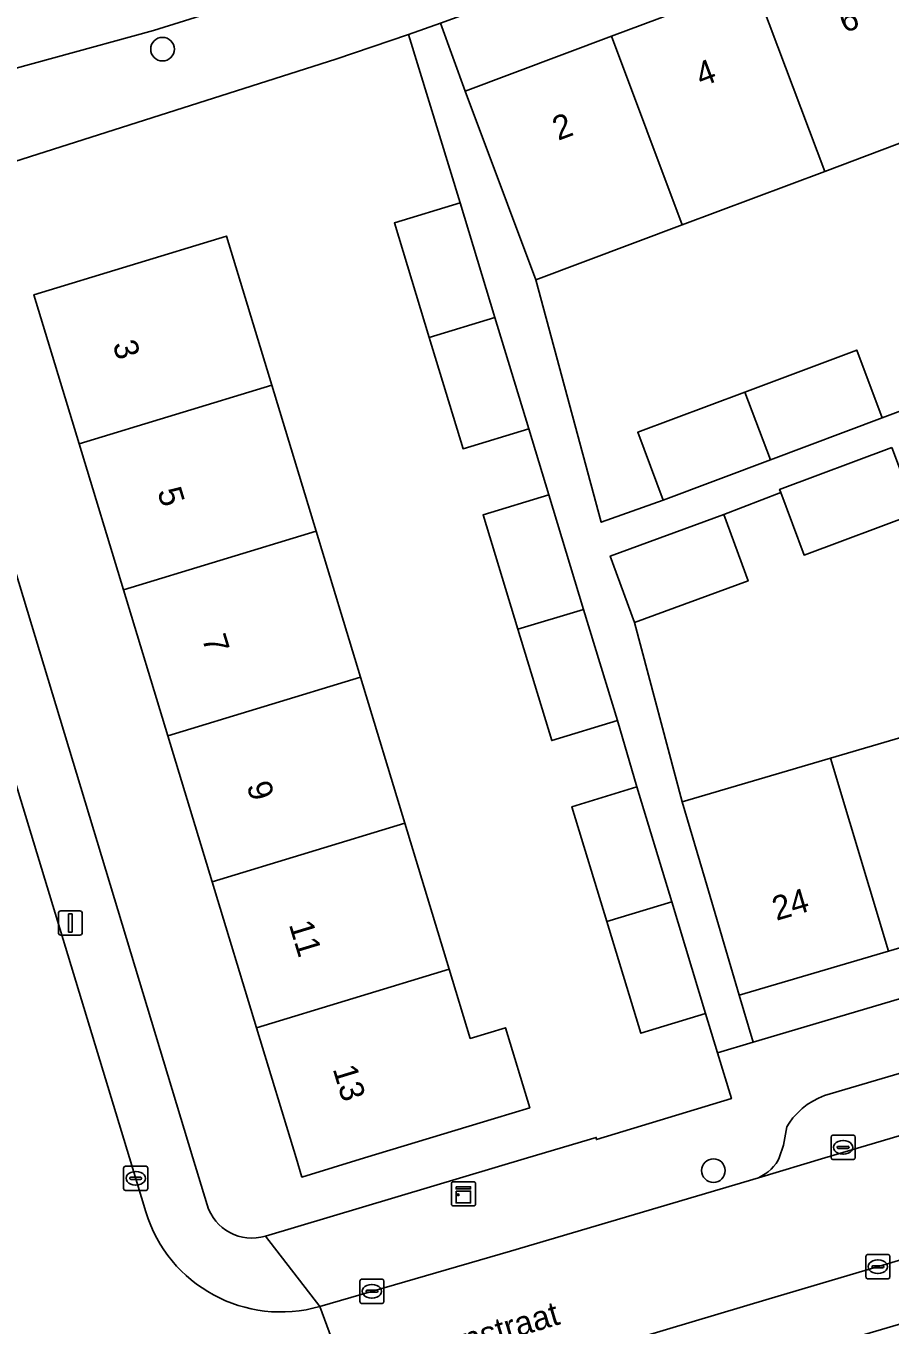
# Model space of a CAD drawing. Extents: x 161248 to 161848, y 384871 to 385383.
# Drawn here: x 161511.3 to 161547.1, y 384993.1 to 385046.9 of the extents above; entities that cross this region are included whole.
import ezdxf

# ---------------------------------------------------------------- set-up
doc = ezdxf.new("R2010")
doc.units = 0
for name, color, linetype in [('IMGEO_Boom', 7, 'Continuous'), ('IMGEO_Erf', 7, 'Continuous'), ('IMGEO_Kast', 7, 'Continuous'), ('IMGEO_Kolk', 7, 'Continuous'), ('IMGEO_Lichtmast', 7, 'Continuous'), ('IMGEO_Openbare_ruimte_label', 7, 'Continuous'), ('IMGEO_Pand', 7, 'Continuous'), ('IMGEO_Pand_nummerreeks', 7, 'Continuous'), ('IMGEO_Parkeervlak_open', 7, 'Continuous'), ('IMGEO_Rijbaan_lokaal_open', 7, 'Continuous'), ('IMGEO_Voetpad_open', 7, 'Continuous')]:
    doc.layers.add(name, color=color, linetype=linetype)

msp = doc.modelspace()

# ---------------------------------------------------------------- linework, layer by layer
at = {"layer": 'IMGEO_Boom'}
for centre in [(161516.961, 385045.927), (161539.785, 384999.476)]:
    msp.add_circle(centre, 0.489, dxfattribs=at)
at = {"layer": 'IMGEO_Erf'}
for points in [[(161565.073, 385057.547), (161570.967, 385059.761), (161576.862, 385061.975), (161582.755, 385064.189), (161588.79, 385066.456), (161589.145, 385065.512), (161592.95, 385067.024), (161591.594, 385070.858), (161538.894, 385050.769), (161528.473, 385047.01), (161529.493, 385044.181), (161535.556, 385046.459), (161541.46, 385048.676), (161547.354, 385050.891), (161553.247, 385053.104), (161559.16, 385055.326)], [(161527.002, 385013.869), (161528.842, 385007.815), (161529.711, 385004.954), (161531.166, 385005.396), (161532.174, 385002.078), (161530.719, 385001.636), (161525.334, 385000), (161522.733, 384999.21), (161522.493, 385000), (161520.856, 385005.389), (161519.016, 385011.443), (161517.18, 385017.488), (161515.343, 385023.532), (161513.507, 385029.576), (161511.629, 385035.757), (161519.615, 385038.183), (161521.493, 385032.003), (161523.329, 385025.958), (161525.165, 385019.915)]]:
    msp.add_lwpolyline(points, close=True, dxfattribs=at)
for points in [[(161535.365, 385009.797), (161533.921, 385014.549), (161536.611, 385015.367), (161535.807, 385018.116), (161533.086, 385017.289), (161531.686, 385021.897), (161530.243, 385026.644), (161532.964, 385027.471), (161532.135, 385030.204), (161529.414, 385029.377), (161528.014, 385033.985), (161526.571, 385038.732), (161529.292, 385039.559), (161527.147, 385046.532), (161524.135, 385045.511), (161507.972, 385040.363)], [(161550.288, 385043.079), (161544.394, 385040.865), (161538.491, 385038.648), (161532.427, 385036.37), (161535.134, 385026.331), (161537.701, 385027.25), (161536.647, 385030.056), (161541.092, 385031.726), (161545.726, 385033.466), (161546.78, 385030.661), (161549.498, 385031.681)], [(161506.717, 385037.985), (161518.218, 385000), (161518.805, 384998.06)], [(161548.194, 385026.709), (161543.541, 385024.969), (161542.573, 385027.56), (161540.219, 385026.646), (161541.22, 385023.9), (161536.512, 385022.185), (161538.493, 385014.75), (161544.637, 385016.561), (161550.695, 385018.346)], [(161553.11, 385010.35), (161547.038, 385008.562), (161540.854, 385006.738), (161541.43, 385004.793), (161590.958, 385019.461)], [(161521.224, 384996.76), (161532.085, 385000), (161534.931, 385000.849), (161534.935, 385000.758), (161540.533, 385002.46), (161539.957, 385004.357), (161539.462, 385005.984), (161536.772, 385005.166), (161535.365, 385009.797)]]:
    msp.add_lwpolyline(points, dxfattribs=at)
msp.add_arc((161520.668, 384998.626), 1.947, 196.8958, 286.5959, dxfattribs=at)
at = {"layer": 'IMGEO_Kast'}
for p, q in [((161528.929, 384998.089), (161528.929, 384998.93)), ((161528.929, 384998.93), (161528.929, 384998.089)), ((161529.004, 384999.014), (161529.845, 384999.014)), ((161529.845, 384999.014), (161529.004, 384999.014)), ((161529.929, 384998.939), (161529.929, 384998.098)), ((161529.929, 384998.098), (161529.929, 384998.939)), ((161529.854, 384998.014), (161529.013, 384998.014)), ((161529.013, 384998.014), (161529.854, 384998.014))]:
    msp.add_line(p, q, dxfattribs=at)
for points in [[(161529.124, 384998.804), (161529.724, 384998.804), (161529.724, 384998.719), (161529.124, 384998.719), (161529.124, 384998.804)], [(161529.124, 384998.629), (161529.724, 384998.629), (161529.724, 384998.14), (161529.124, 384998.14), (161529.124, 384998.629)]]:
    msp.add_lwpolyline(points, dxfattribs=at)
msp.add_circle((161529.208, 384998.478), 0.0377, dxfattribs=at)
for centre, start, end in [((161529.007, 384998.936), 92.4484, 184.2845), ((161529.007, 384998.936), 92.4484, 184.2845), ((161529.851, 384998.936), 2.4484, 94.2845), ((161529.851, 384998.936), 2.4484, 94.2845), ((161529.007, 384998.092), 182.4484, 274.2845), ((161529.007, 384998.092), 182.4484, 274.2845), ((161529.851, 384998.092), 272.4484, 4.2845), ((161529.851, 384998.092), 272.4484, 4.2845)]:
    msp.add_arc(centre, 0.0779, start, end, dxfattribs=at)
at = {"layer": 'IMGEO_Kolk'}
for p, q in [((161544.659, 385000.012), (161544.659, 385000.864)), ((161544.734, 385000.938), (161545.586, 385000.938)), ((161545.147, 385000.718), (161545.172, 385000.718)), ((161545.66, 385000.864), (161545.66, 385000.012)), ((161544.918, 385000.432), (161544.918, 385000.444)), ((161545.356, 385000.395), (161544.958, 385000.395)), ((161544.961, 385000.481), (161545.359, 385000.481)), ((161545.17, 385000.158), (161545.145, 385000.158)), ((161545.402, 385000.444), (161545.402, 385000.432)), ((161515.35, 384998.731), (161515.35, 384999.583)), ((161515.425, 384999.657), (161516.277, 384999.657)), ((161516.351, 384999.583), (161516.351, 384998.731)), ((161545.586, 384999.938), (161544.734, 384999.938)), ((161515.609, 384999.151), (161515.609, 384999.163)), ((161516.047, 384999.114), (161515.649, 384999.114)), ((161515.652, 384999.2), (161516.05, 384999.2)), ((161515.838, 384999.437), (161515.863, 384999.437)), ((161516.093, 384999.163), (161516.093, 384999.151)), ((161516.277, 384998.657), (161515.425, 384998.657)), ((161515.861, 384998.877), (161515.836, 384998.877)), ((161546.099, 384995.069), (161546.099, 384995.921)), ((161546.174, 384995.995), (161547.026, 384995.995)), ((161547.1, 384995.921), (161547.1, 384995.069)), ((161546.358, 384995.489), (161546.358, 384995.501)), ((161546.796, 384995.452), (161546.398, 384995.452)), ((161546.401, 384995.538), (161546.799, 384995.538)), ((161546.587, 384995.775), (161546.612, 384995.775)), ((161546.842, 384995.501), (161546.842, 384995.489)), ((161525.134, 384994.051), (161525.134, 384994.903)), ((161525.209, 384994.977), (161526.061, 384994.977)), ((161525.622, 384994.757), (161525.647, 384994.757)), ((161526.135, 384994.903), (161526.135, 384994.051)), ((161547.026, 384994.995), (161546.174, 384994.995)), ((161546.61, 384995.215), (161546.585, 384995.215)), ((161525.393, 384994.471), (161525.393, 384994.483)), ((161525.831, 384994.434), (161525.433, 384994.434)), ((161525.436, 384994.52), (161525.834, 384994.52)), ((161525.645, 384994.197), (161525.62, 384994.197)), ((161525.877, 384994.483), (161525.877, 384994.471)), ((161526.061, 384993.977), (161525.209, 384993.977))]:
    msp.add_line(p, q, dxfattribs=at)
for points in [[(161544.659, 385000.012), (161544.659, 385000.864)], [(161544.734, 385000.938), (161545.586, 385000.938)], [(161545.66, 385000.864), (161545.66, 385000.012)], [(161515.35, 384998.731), (161515.35, 384999.583)], [(161515.425, 384999.657), (161516.277, 384999.657)], [(161516.351, 384999.583), (161516.351, 384998.731)], [(161545.586, 384999.938), (161544.734, 384999.938)], [(161516.277, 384998.657), (161515.425, 384998.657)], [(161546.099, 384995.069), (161546.099, 384995.921)], [(161546.174, 384995.995), (161547.026, 384995.995)], [(161547.1, 384995.921), (161547.1, 384995.069)], [(161525.134, 384994.051), (161525.134, 384994.903)], [(161525.209, 384994.977), (161526.061, 384994.977)], [(161526.135, 384994.903), (161526.135, 384994.051)], [(161547.026, 384994.995), (161546.174, 384994.995)], [(161526.061, 384993.977), (161525.209, 384993.977)]]:
    msp.add_lwpolyline(points, dxfattribs=at)
for centre, radius, start, end in [((161544.736, 385000.862), 0.0765, 91.552, 178.448), ((161544.736, 385000.862), 0.0765, 91.552, 178.448), ((161545.584, 385000.862), 0.0765, 1.552, 88.448), ((161545.584, 385000.862), 0.0765, 1.552, 88.448), ((161544.958, 385000.441), 0.0403, 85.8775, 175.7526), ((161544.955, 385000.431), 0.0366, 178.938, 274.7102), ((161545.359, 385000.438), 0.043, 264.8664, 352.4533), ((161545.363, 385000.443), 0.0386, 1.7309, 96.639), ((161515.427, 384999.581), 0.0765, 91.552, 178.448), ((161515.427, 384999.581), 0.0765, 91.552, 178.448), ((161516.275, 384999.581), 0.0765, 1.552, 88.448), ((161516.275, 384999.581), 0.0765, 1.552, 88.448), ((161544.736, 385000.014), 0.0765, 181.552, 268.448), ((161544.736, 385000.014), 0.0765, 181.552, 268.448), ((161545.584, 385000.014), 0.0765, 271.552, 358.448), ((161545.584, 385000.014), 0.0765, 271.552, 358.448), ((161515.649, 384999.16), 0.0403, 85.8775, 175.7526), ((161515.646, 384999.15), 0.0366, 178.938, 274.7102), ((161516.05, 384999.157), 0.043, 264.8664, 352.4533), ((161516.054, 384999.162), 0.0386, 1.7309, 96.639), ((161515.427, 384998.733), 0.0765, 181.552, 268.448), ((161515.427, 384998.733), 0.0765, 181.552, 268.448), ((161516.275, 384998.733), 0.0765, 271.552, 358.448), ((161516.275, 384998.733), 0.0765, 271.552, 358.448), ((161546.176, 384995.919), 0.0765, 91.552, 178.448), ((161546.176, 384995.919), 0.0765, 91.552, 178.448), ((161547.024, 384995.919), 0.0765, 1.552, 88.448), ((161547.024, 384995.919), 0.0765, 1.552, 88.448), ((161546.398, 384995.498), 0.0403, 85.8775, 175.7526), ((161546.395, 384995.488), 0.0366, 178.938, 274.7102), ((161546.799, 384995.495), 0.043, 264.8664, 352.4533), ((161546.803, 384995.5), 0.0386, 1.7309, 96.639), ((161525.211, 384994.901), 0.0765, 91.552, 178.448), ((161525.211, 384994.901), 0.0765, 91.552, 178.448), ((161526.059, 384994.901), 0.0765, 1.552, 88.448), ((161526.059, 384994.901), 0.0765, 1.552, 88.448), ((161546.176, 384995.071), 0.0765, 181.552, 268.448), ((161546.176, 384995.071), 0.0765, 181.552, 268.448), ((161547.024, 384995.071), 0.0765, 271.552, 358.448), ((161547.024, 384995.071), 0.0765, 271.552, 358.448), ((161525.433, 384994.48), 0.0403, 85.8775, 175.7526), ((161525.43, 384994.47), 0.0366, 178.938, 274.7102), ((161525.834, 384994.477), 0.043, 264.8664, 352.4533), ((161525.838, 384994.482), 0.0386, 1.7309, 96.639), ((161525.211, 384994.053), 0.0765, 181.552, 268.448), ((161525.211, 384994.053), 0.0765, 181.552, 268.448), ((161526.059, 384994.053), 0.0765, 271.552, 358.448), ((161526.059, 384994.053), 0.0765, 271.552, 358.448)]:
    msp.add_arc(centre, radius, start, end, dxfattribs=at)
for centre, major_axis, ratio, start_param, end_param in [((161545.146, 385000.438), (-0.387, 0.002), 0.722429, 4.712389, 7.853982), ((161545.171, 385000.438), (-0.39, 0.002), 0.717154, 1.570796, 4.712389), ((161515.837, 384999.157), (-0.387, 0.002), 0.722429, 4.712389, 7.853982), ((161515.862, 384999.157), (-0.39, 0.002), 0.717154, 1.570796, 4.712389), ((161546.586, 384995.495), (-0.387, 0.002), 0.722429, 4.712389, 7.853982), ((161546.611, 384995.495), (-0.39, 0.002), 0.717154, 1.570796, 4.712389), ((161525.621, 384994.477), (-0.387, 0.002), 0.722429, 4.712389, 7.853982), ((161525.646, 384994.477), (-0.39, 0.002), 0.717154, 1.570796, 4.712389)]:
    msp.add_ellipse(centre, major_axis=major_axis, ratio=ratio, start_param=start_param, end_param=end_param, dxfattribs=at)
at = {"layer": 'IMGEO_Lichtmast'}
for p, q in [((161512.647, 385009.331), (161512.647, 385010.131)), ((161512.647, 385010.131), (161512.647, 385009.331)), ((161512.747, 385010.231), (161513.537, 385010.231)), ((161513.537, 385010.231), (161512.747, 385010.231)), ((161513.637, 385010.131), (161513.637, 385009.331)), ((161513.637, 385009.331), (161513.637, 385010.131)), ((161513.537, 385009.231), (161512.747, 385009.231)), ((161512.747, 385009.231), (161513.537, 385009.231))]:
    msp.add_line(p, q, dxfattribs=at)
msp.add_lwpolyline([(161513.067, 385010.106), (161513.217, 385010.106), (161513.217, 385009.356), (161513.067, 385009.356), (161513.067, 385010.106)], dxfattribs=at)
for centre, start, end in [((161512.747, 385010.131), 90, 180), ((161512.747, 385010.131), 90, 180), ((161513.537, 385010.131), 0, 90), ((161513.537, 385010.131), 360, 90), ((161512.747, 385009.331), 180, 270), ((161512.747, 385009.331), 180, 270), ((161513.537, 385009.331), 270, 0), ((161513.537, 385009.331), 270, 0)]:
    msp.add_arc(centre, 0.1, start, end, dxfattribs=at)
at = {"layer": 'IMGEO_Pand'}
for points in [[(161544.394, 385040.865), (161550.288, 385043.079), (161547.354, 385050.891), (161541.46, 385048.676)], [(161541.46, 385048.676), (161535.556, 385046.459), (161538.491, 385038.648), (161544.394, 385040.865)], [(161535.556, 385046.459), (161529.493, 385044.181), (161531.251, 385039.501), (161532.427, 385036.37), (161538.491, 385038.648)], [(161530.735, 385034.812), (161529.292, 385039.559), (161526.571, 385038.732), (161528.014, 385033.985)], [(161521.493, 385032.003), (161519.615, 385038.183), (161511.629, 385035.757), (161513.507, 385029.576)], [(161528.014, 385033.985), (161529.414, 385029.377), (161532.135, 385030.204), (161530.735, 385034.812)], [(161546.78, 385030.661), (161545.726, 385033.466), (161541.092, 385031.726), (161542.146, 385028.92)], [(161523.329, 385025.958), (161521.493, 385032.003), (161513.507, 385029.576), (161515.343, 385023.532)], [(161536.647, 385030.056), (161537.701, 385027.25), (161542.146, 385028.92), (161541.092, 385031.726)], [(161547.17, 385029.431), (161542.523, 385027.693), (161542.573, 385027.56), (161543.541, 385024.969), (161548.194, 385026.709)], [(161534.407, 385022.724), (161532.964, 385027.471), (161530.243, 385026.644), (161531.686, 385021.897)], [(161540.219, 385026.646), (161535.512, 385024.93), (161536.512, 385022.185), (161541.22, 385023.9)], [(161515.343, 385023.532), (161517.18, 385017.488), (161525.165, 385019.915), (161523.329, 385025.958)], [(161533.086, 385017.289), (161535.807, 385018.116), (161534.407, 385022.724), (161531.686, 385021.897)], [(161527.002, 385013.869), (161525.165, 385019.915), (161517.18, 385017.488), (161519.016, 385011.443)], [(161550.695, 385018.346), (161544.637, 385016.561), (161547.038, 385008.562), (161553.11, 385010.35)], [(161544.637, 385016.561), (161538.493, 385014.75), (161539.44, 385011.535), (161540.854, 385006.738), (161547.038, 385008.562)], [(161538.055, 385010.614), (161536.611, 385015.367), (161533.921, 385014.549), (161535.365, 385009.797)], [(161519.016, 385011.443), (161520.856, 385005.389), (161528.842, 385007.815), (161527.002, 385013.869)], [(161538.055, 385010.614), (161535.365, 385009.797), (161536.772, 385005.166), (161539.462, 385005.984)], [(161528.842, 385007.815), (161520.856, 385005.389), (161522.493, 385000), (161522.733, 384999.21), (161525.334, 385000), (161530.719, 385001.636), (161532.174, 385002.078), (161531.166, 385005.396), (161529.711, 385004.954)]]:
    msp.add_lwpolyline(points, close=True, dxfattribs=at)
at = {"layer": 'IMGEO_Parkeervlak_open'}
msp.add_lwpolyline([(161560.505, 385007.334), (161544.393, 385002.586), (161544.143, 385002.483), (161543.902, 385002.358), (161543.674, 385002.212), (161543.46, 385002.046), (161543.262, 385001.861), (161543.08, 385001.66), (161542.918, 385001.443), (161542.821, 385001.292), (161542.683, 385000.524), (161542.514, 385000), (161542.464, 384999.909), (161542.378, 384999.776), (161542.28, 384999.651), (161542.171, 384999.536), (161542.053, 384999.43), (161541.925, 384999.336), (161541.79, 384999.253), (161541.648, 384999.183), (161544.407, 385000), (161576.83, 385009.603)], dxfattribs=at)
at = {"layer": 'IMGEO_Rijbaan_lokaal_open'}
for points in [[(161586.502, 385079.759), (161585.906, 385079.534), (161529.392, 385058.239), (161520.264, 385055.172), (161506.266, 385050.857), (161508.319, 385044.433), (161516.58, 385046.703), (161521.95, 385048.386), (161525.446, 385049.549), (161527.874, 385050.388), (161535.71, 385053.309), (161590.259, 385074.054)], [(161516.273, 384997.762), (161515.595, 385000), (161504.114, 385037.727)], [(161576.83, 385009.603), (161544.407, 385000), (161541.648, 384999.183), (161531.372, 384996.139), (161523.482, 384993.851), (161525.218, 384989.124), (161542.1, 384994.163), (161561.812, 385000), (161579.302, 385005.109)], [(161525.218, 384989.124), (161523.482, 384993.851)]]:
    msp.add_lwpolyline(points, dxfattribs=at)
msp.add_arc((161521.856, 384999.454), 5.834, 196.8565, 286.1824, dxfattribs=at)
at = {"layer": 'IMGEO_Voetpad_open'}
for points in [[(161521.95, 385048.386), (161516.58, 385046.703), (161508.319, 385044.433), (161507.972, 385040.363), (161524.135, 385045.511), (161527.147, 385046.532), (161528.473, 385047.01)], [(161549.498, 385031.681), (161546.78, 385030.661), (161542.146, 385028.92), (161537.701, 385027.25), (161535.134, 385026.331), (161532.427, 385036.37), (161531.251, 385039.501), (161529.493, 385044.181), (161528.473, 385047.01), (161527.147, 385046.532), (161529.292, 385039.559), (161530.735, 385034.812), (161532.135, 385030.204), (161532.964, 385027.471), (161534.407, 385022.724), (161535.807, 385018.116), (161536.611, 385015.367), (161538.055, 385010.614), (161539.462, 385005.984), (161539.957, 385004.357), (161541.43, 385004.793), (161540.854, 385006.738), (161539.44, 385011.535), (161538.493, 385014.75), (161536.512, 385022.185), (161535.512, 385024.93), (161540.219, 385026.646), (161542.573, 385027.56), (161542.523, 385027.693), (161547.17, 385029.431)], [(161518.805, 384998.06), (161518.218, 385000), (161506.717, 385037.985)], [(161504.114, 385037.727), (161515.595, 385000), (161516.273, 384997.762)], [(161590.958, 385019.461), (161541.43, 385004.793), (161539.957, 385004.357), (161540.533, 385002.46), (161534.935, 385000.758), (161534.931, 385000.849), (161532.085, 385000), (161521.224, 384996.76), (161523.482, 384993.851), (161531.372, 384996.139), (161541.648, 384999.183), (161541.79, 384999.253), (161541.925, 384999.336), (161542.053, 384999.43), (161542.171, 384999.536), (161542.28, 384999.651), (161542.378, 384999.776), (161542.464, 384999.909), (161542.514, 385000), (161542.683, 385000.524), (161542.821, 385001.292), (161542.918, 385001.443), (161543.08, 385001.66), (161543.262, 385001.861), (161543.46, 385002.046), (161543.674, 385002.212), (161543.902, 385002.358), (161544.143, 385002.483), (161544.393, 385002.586), (161560.505, 385007.334)], [(161641.51, 385000), (161585.261, 385005.661), (161583.856, 385005.737), (161582.451, 385005.688), (161581.055, 385005.513), (161579.681, 385005.214), (161579.302, 385005.109), (161561.812, 385000), (161542.1, 384994.163), (161525.218, 384989.124), (161526.38, 384986.893), (161530.284, 384988.042), (161570.906, 385000), (161578.675, 385002.287), (161579.262, 385002.45), (161580.985, 385002.819), (161582.364, 385002.988), (161582.437, 385003.008), (161582.44, 385002.997), (161582.734, 385003.033), (161584.496, 385003.089), (161586.255, 385002.988), (161588.066, 385002.802), (161593.647, 385002.23)], [(161523.482, 384993.851), (161521.224, 384996.76)]]:
    msp.add_lwpolyline(points, dxfattribs=at)
for centre, radius, start, end in [((161520.668, 384998.626), 1.947, 196.8958, 286.5959), ((161521.856, 384999.454), 5.834, 196.8565, 286.1824)]:
    msp.add_arc(centre, radius, start, end, dxfattribs=at)

# ---------------------------------------------------------------- texts
at = {"layer": 'IMGEO_Openbare_ruimte_label'}
msp.add_text('Nansenstraat', height=1, rotation=16.6224, dxfattribs=at).set_placement((161525.859, 384990.849))
at = {"layer": 'IMGEO_Pand_nummerreeks'}
for s, rotation, p in [('6', 20.5888, (161545.213, 385046.583)), ('4', 20.5888, (161539.283, 385044.355)), ('2', 20.5888, (161533.352, 385042.127)), ('3', 286.9003, (161514.886, 385033.707)), ('5', 286.9003, (161516.737, 385027.616)), ('7', 286.9003, (161518.587, 385021.525)), ('9', 286.9003, (161520.438, 385015.434)), ('24', 16.4225, (161542.394, 385009.819)), ('11', 286.9003, (161522.188, 385009.674)), ('13', 286.9003, (161524.005, 385003.691))]:
    msp.add_text(s, height=1, rotation=rotation, dxfattribs=at).set_placement(p)

doc.saveas('drawing.dxf')
